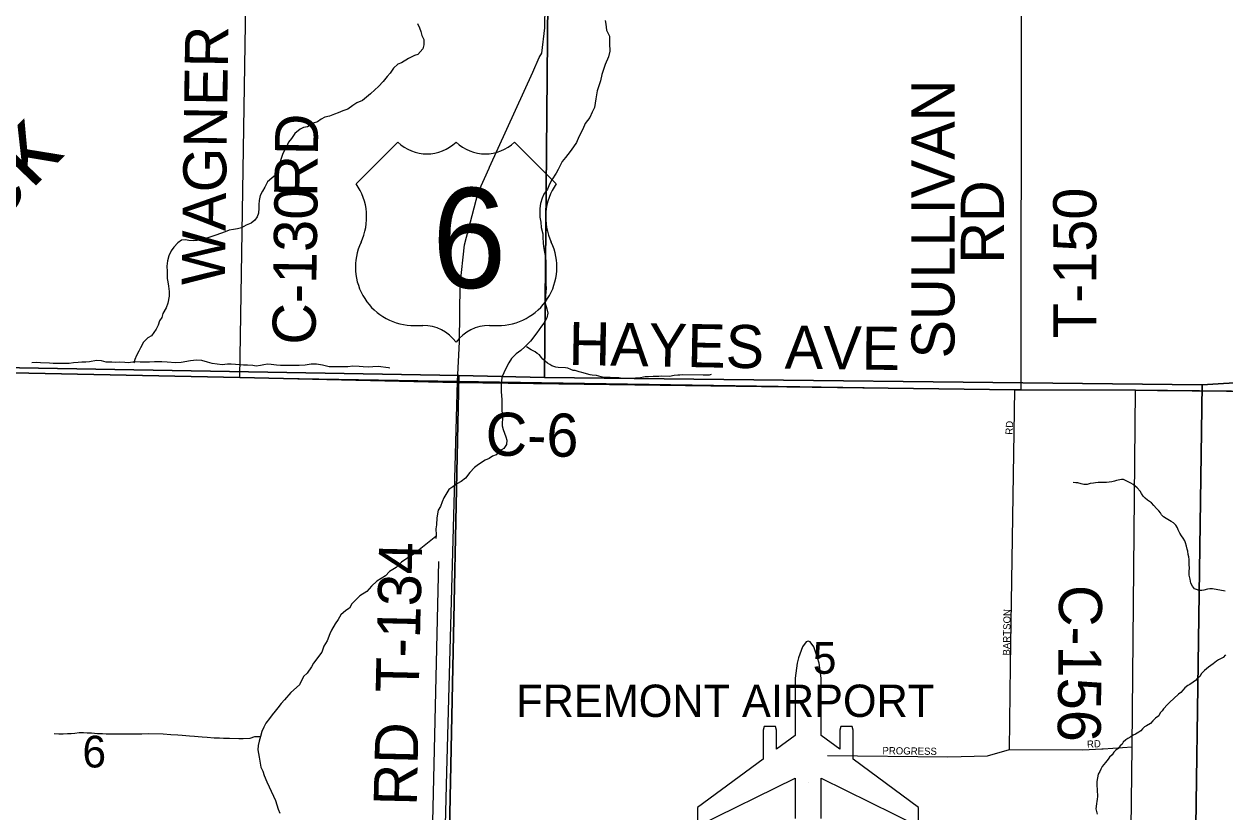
# Model space of a CAD drawing. Extents: x 1588073 to 2013523, y 1090242 to 1357120.
# Drawn here: x 1782041 to 1790397, y 1215183 to 1220667 of the extents above; entities that cross this region are included whole.
import ezdxf

# ---------------------------------------------------------------- set-up
doc = ezdxf.new("R2010")
doc.units = 0
for name, color, linetype in [('GM_X_Airport_Class_2', 7, 'Continuous'), ('GM_X_Airport_Location_Class_2', 7, 'Continuous'), ('GM_X_Airport_Text_Class_2', 7, 'Continuous'), ('GM_X_County_Road', 7, 'Continuous'), ('GM_X_County_Road_Text', 7, 'Continuous'), ('GM_X_Minor_River', 7, 'Continuous'), ('GM_X_Minor_River_Text', 7, 'Continuous'), ('GM_X_Section', 7, 'Continuous'), ('GM_X_Section_Text', 7, 'Continuous'), ('GM_X_State_Route', 7, 'Continuous'), ('GM_X_Township', 7, 'Continuous'), ('GM_X_Township_Road', 7, 'Continuous'), ('GM_X_Township_Road_Text', 7, 'Continuous'), ('GM_X_Township_Subdivision', 7, 'Continuous'), ('GM_X_Township_Subdivision_Text', 7, 'Continuous'), ('GM_X_US_Location', 7, 'Continuous'), ('GM_X_US_Route', 7, 'Continuous'), ('GM_X_US_Shield', 7, 'Continuous')]:
    doc.layers.add(name, color=color, linetype=linetype)

msp = doc.modelspace()

# ---------------------------------------------------------------- linework, layer by layer
at = {"layer": 'GM_X_Airport_Class_2'}
msp.add_lwpolyline([(1787586.8, 1215137.1), (1787586.8, 1215418.8), (1788265.8, 1215084.2), (1788265.8, 1215213.7), (1787809.4, 1215551.2), (1787809.4, 1215752.7), (1787802.3, 1215777.2), (1787724.6, 1215777.2), (1787717.5, 1215752.7), (1787717.5, 1215619.2), (1787586.8, 1215715.8), (1787586.8, 1215715.8), (1787586.8, 1216113.7), (1787573.6, 1216218.9), (1787562.7, 1216256.4), (1787535.7, 1216333), (1787510.8, 1216367.1), (1787496.6, 1216373), (1787482.4, 1216367.1), (1787457.5, 1216333), (1787430.5, 1216256.4), (1787419.5, 1216218.9), (1787406.4, 1216113.7), (1787406.4, 1215715.8), (1787275.7, 1215619.2), (1787275.7, 1215752.7), (1787268.6, 1215777.2), (1787190.9, 1215777.2), (1787183.8, 1215752.7), (1787183.8, 1215551.2), (1786727.4, 1215213.7), (1786727.4, 1215084.2), (1787406.4, 1215418.8), (1787406.4, 1215137.1)], dxfattribs=at)
at = {"layer": 'GM_X_Airport_Location_Class_2'}
msp.add_line((1787496.6, 1215390.4), (1787496.6, 1215390.4), dxfattribs=at)
at = {"layer": 'GM_X_County_Road'}
for points in [[(1783541.8, 1218207.8), (1783584.3, 1220808.5)], [(1785057.8, 1218180.9), (1785642, 1218172.1)], [(1785642, 1218172.1), (1788935, 1218122.1), (1788979, 1218121.9), (1789775, 1218118.3), (1789926.7, 1218116.9)], [(1790567, 1213531.6), (1789986, 1214483.6), (1789743.2, 1214881.2), (1789750.7, 1215635.4), (1789775, 1218118.3)], [(1789926.7, 1218116.9), (1790887.4, 1218107.9), (1790949.8, 1218107.6), (1793259.5, 1218115.9), (1793600.8, 1218103.6)]]:
    msp.add_lwpolyline(points, dxfattribs=at)
at = {"layer": 'GM_X_Minor_River'}
for points in [[(1784779.3, 1220669.6), (1784793, 1220639.4), (1784802.8, 1220615.2), (1784808.5, 1220587.1), (1784822.3, 1220558.9), (1784823.9, 1220520.8), (1784815.6, 1220494.8), (1784781.1, 1220455.1), (1784757, 1220447.3), (1784716.7, 1220425.6), (1784668.3, 1220396.1), (1784642.1, 1220386.3), (1784611.8, 1220358.5), (1784587.4, 1220324.7), (1784567.1, 1220300.8), (1784540.7, 1220267), (1784506.3, 1220231.2), (1784482, 1220209.4), (1784451.7, 1220181.7), (1784397.1, 1220134.1), (1784356.8, 1220118.5), (1784328.5, 1220098.7), (1784294.2, 1220075), (1784258, 1220063.3), (1784227.8, 1220047.6), (1784201.7, 1220039.8), (1784165.4, 1220026.1), (1784133.3, 1220018.4), (1784109.1, 1220004.6), (1784082.8, 1219986.8), (1784052.7, 1219977.1), (1784012.3, 1219951.5), (1783986.2, 1219945.7), (1783962.1, 1219935.9), (1783925.7, 1219904.2), (1783901.3, 1219870.4), (1783881, 1219844.5), (1783866.6, 1219812.6), (1783854.3, 1219788.6), (1783840, 1219758.7), (1783827.7, 1219724.8), (1783821.4, 1219698.8), (1783819.1, 1219670.7), (1783806.8, 1219642.8), (1783790.5, 1219614.9), (1783764.2, 1219595.1), (1783735.9, 1219569.3), (1783715.5, 1219531.4), (1783699.2, 1219503.5)], [(1786084.6, 1220690.8), (1786088.3, 1220664.7), (1786093.9, 1220624.6), (1786113.6, 1220582.3), (1786115.1, 1220532.1), (1786116.5, 1220478), (1786108.1, 1220438), (1786083.5, 1220386.1), (1786075.2, 1220358.1), (1786060.8, 1220316.2), (1786052.3, 1220270.2), (1786029.6, 1220202.2), (1786019, 1220146.2), (1786010.4, 1220086.1), (1785994, 1220054.2), (1785977.6, 1220016.3), (1785945.1, 1219974.5), (1785928.7, 1219934.6), (1785902.1, 1219880.7), (1785885.7, 1219842.8), (1785863.3, 1219810.9), (1785841, 1219779.1), (1785808.5, 1219737.3), (1785786.1, 1219709.5), (1785757.5, 1219653.6), (1785743.2, 1219627.7), (1785712.7, 1219581.9), (1785696.4, 1219552), (1785684, 1219518), (1785657.6, 1219482.2), (1785645.3, 1219454.3), (1785634.9, 1219418.3), (1785630.5, 1219382.2), (1785629.9, 1219322.1), (1785637.6, 1219288), (1785639.2, 1219249.9), (1785650.8, 1219205.6), (1785650.6, 1219181.6), (1785652.2, 1219143.5), (1785656, 1219119.4), (1785659.7, 1219091.3), (1785667.4, 1219055.1), (1785671, 1219019), (1785670.7, 1218982.9), (1785672.4, 1218956.8), (1785671.4, 1218854.6), (1785673.1, 1218828.6), (1785670.9, 1218802.5)], [(1783699.2, 1219503.5), (1783684.8, 1219473.6), (1783676.5, 1219437.6), (1783674.2, 1219411.5), (1783673.9, 1219385.5), (1783671.6, 1219351.4), (1783663.3, 1219325.4), (1783647, 1219301.6), (1783620.8, 1219279.8), (1783586.5, 1219266.1), (1783554.3, 1219248.3), (1783526.1, 1219240.6), (1783498, 1219236.9), (1783467.9, 1219231.1), (1783439.7, 1219219.4), (1783375.4, 1219198), (1783298.9, 1219170.7), (1783270.8, 1219164.9), (1783244.7, 1219159.2), (1783218.6, 1219157.4), (1783188.5, 1219159.7), (1783164.5, 1219164), (1783136.5, 1219162.2), (1783110.2, 1219144.5), (1783083.9, 1219114.6), (1783065.6, 1219088.8), (1783049.2, 1219052.8), (1783038.8, 1219018.9), (1783034.4, 1218980.8), (1783036.1, 1218944.7), (1783037.6, 1218896.6), (1783041.4, 1218872.5), (1783045.1, 1218842.4), (1783050.7, 1218806.3), (1783050.4, 1218772.2), (1783041.9, 1218724.2), (1783029.5, 1218692.2), (1783007.1, 1218652.3), (1783000.8, 1218624.3), (1782984.5, 1218600.4), (1782974.2, 1218570.5), (1782959.9, 1218542.6), (1782927.4, 1218496.8), (1782903.2, 1218483), (1782872.8, 1218453.2), (1782850.4, 1218413.3), (1782840.1, 1218389.4), (1782823.8, 1218359.5), (1782811.5, 1218331.5), (1782805.2, 1218307.5)], [(1785670.9, 1218802.5), (1785668.6, 1218776.5), (1785668.1, 1218724.3), (1785677.7, 1218684.2), (1785685.5, 1218654), (1785679.1, 1218622), (1785664.8, 1218594.1), (1785640.5, 1218564.3), (1785609.9, 1218518.4), (1785565.2, 1218458.8), (1785524.8, 1218421.1), (1785498.4, 1218395.3), (1785464.1, 1218371.6), (1785431.7, 1218339.8), (1785413.4, 1218307.9), (1785395, 1218274), (1785378.6, 1218238.1), (1785366.3, 1218208.1), (1785361.7, 1218152.1), (1785361.3, 1218105.9), (1785363, 1218081.9), (1785364.7, 1218051.8), (1785366.3, 1218009.7), (1785366, 1217975.6), (1785369.6, 1217939.5), (1785368.9, 1217869.3), (1785374.7, 1217845.2), (1785392.2, 1217794.9), (1785400, 1217770.8), (1785397.7, 1217740.8), (1785379.4, 1217712.9), (1785347.1, 1217693.1), (1785326.8, 1217669.3), (1785300.7, 1217659.5), (1785276.5, 1217643.7), (1785250.3, 1217631.9), (1785203.9, 1217600.3), (1785175.6, 1217580.6), (1785143.2, 1217546.8), (1785112.7, 1217507), (1785082.4, 1217483.3), (1785052.2, 1217467.5), (1785023.9, 1217445.8), (1784997.7, 1217428), (1784961, 1217368.2), (1784950.7, 1217342.2), (1784938.3, 1217308.3), (1784922.1, 1217282.4), (1784913.5, 1217230.3), (1784911, 1217182.2), (1784906.8, 1217154.2), (1784908.3, 1217112.1), (1784906.2, 1217085.6)], [(1786822.1, 1218227.1), (1786807.3, 1218223.9), (1786767.3, 1218222.5), (1786625.2, 1218224.6), (1786605.2, 1218222.9), (1786589.2, 1218223.2), (1786565.2, 1218221.5), (1786533, 1218214), (1786475, 1218214.9), (1786457, 1218213.1), (1786419, 1218213.7), (1786386.9, 1218212.2), (1786362.9, 1218210.6), (1786318.8, 1218203.2), (1786294.7, 1218201.6), (1786240.7, 1218200.4), (1786218.6, 1218198.7), (1786202.6, 1218198.9), (1786178.7, 1218203.3), (1786160.7, 1218205.6), (1786118.7, 1218206.2), (1786104.7, 1218206.4), (1786076.7, 1218206.8), (1786056.8, 1218211.2), (1786024.9, 1218219.7), (1785995, 1218224.1), (1785979, 1218226.4), (1785923.2, 1218241.2), (1785903.3, 1218245.6), (1785889.4, 1218249.8), (1785875.5, 1218256), (1785861.5, 1218256.2), (1785845.6, 1218262.5), (1785823.7, 1218270.8), (1785807.8, 1218275.1), (1785757.8, 1218275.8), (1785741.8, 1218278.1), (1785714, 1218288.5), (1785700.1, 1218296.7), (1785684.3, 1218307), (1785650.7, 1218333.6), (1785638.9, 1218347.8), (1785627.2, 1218364), (1785611.4, 1218374.3), (1785597.5, 1218384.5), (1785583.7, 1218392.7), (1785569.8, 1218399), (1785537.2, 1218420.8)], [(1784587.1, 1218271.9), (1784577.1, 1218274), (1784505, 1218282.8), (1784466.9, 1218281.1), (1784440.8, 1218279.4), (1784400.7, 1218281.8), (1784372.7, 1218284.1), (1784328.6, 1218284.5), (1784294.5, 1218280.8), (1784164.2, 1218282.1), (1784118.2, 1218292.6), (1784076.1, 1218299), (1784038, 1218299.4), (1783997.9, 1218291.8), (1783955.8, 1218290.2), (1783851.5, 1218291.2), (1783825.4, 1218289.5), (1783797.4, 1218291.8), (1783759.4, 1218296.1), (1783735.3, 1218298.4), (1783709.2, 1218294.6), (1783685.1, 1218290.8), (1783657, 1218285.1), (1783633, 1218289.3), (1783594.9, 1218291.7), (1783566.9, 1218292), (1783536.8, 1218294.3), (1783512.8, 1218296.6), (1783482.7, 1218298.8), (1783456.7, 1218299.1), (1783418.5, 1218295.5), (1783350.5, 1218304.2), (1783318.5, 1218312.5), (1783278.5, 1218324.9), (1783240.4, 1218327.3), (1783198.3, 1218323.7), (1783134, 1218312.3), (1783095.9, 1218308.7), (1783035.8, 1218313.3), (1782999.7, 1218315.6), (1782949.6, 1218316.1), (1782913.5, 1218314.5), (1782879.4, 1218312.8), (1782849.4, 1218313.1), (1782813.3, 1218315.5), (1782765.1, 1218309.9), (1782741.1, 1218312.2), (1782707, 1218312.5), (1782678.9, 1218310.8), (1782650.9, 1218313.1), (1782612.8, 1218313.4), (1782580.8, 1218323.8), (1782544.8, 1218326.1), (1782496.6, 1218316.6), (1782470.5, 1218312.8), (1782442.4, 1218313.1), (1782418.3, 1218311.3), (1782384.2, 1218307.7), (1782354.1, 1218303.9), (1782243.8, 1218305), (1782217.8, 1218307.3), (1782155.7, 1218307.9), (1782127.6, 1218310.2), (1782095.5, 1218308.5)], [(1790398.2, 1216720.6), (1790309.7, 1216735.4), (1790291.7, 1216735.7), (1790275.6, 1216733.9), (1790249.5, 1216726.3), (1790235.5, 1216724.5), (1790217.5, 1216724.8), (1790199.6, 1216731.1), (1790185.6, 1216735.3), (1790171.9, 1216753.6), (1790160.3, 1216775.8), (1790156.5, 1216789.9), (1790154.8, 1216803.9), (1790147.2, 1216830.1), (1790147.5, 1216846.1), (1790147.7, 1216860.2), (1790150, 1216878.2), (1790148.5, 1216908.3), (1790149, 1216940.4), (1790145.3, 1216958.5), (1790141.6, 1216974.6), (1790138, 1216998.7), (1790134.3, 1217012.8), (1790130.6, 1217032.9), (1790123, 1217055.1), (1790117.2, 1217069.2), (1790105.5, 1217089.4), (1790095.8, 1217105.6), (1790082.1, 1217123.8), (1790070.5, 1217146.1), (1790066.7, 1217160.2), (1790055, 1217178.4), (1790039.3, 1217194.7), (1790023.4, 1217204.9), (1789987.8, 1217225.5), (1789970, 1217237.8), (1789956.2, 1217250.1), (1789948.4, 1217264.2), (1789936.6, 1217278.4), (1789920.9, 1217294.7), (1789901.3, 1217317.1), (1789885.6, 1217335.3), (1789857.9, 1217353.8), (1789842.1, 1217366.1), (1789828.3, 1217380.3), (1789816.6, 1217398.5), (1789806.9, 1217416.7), (1789787.3, 1217439.1), (1789771.5, 1217451.3), (1789757.6, 1217461.6), (1789741.8, 1217471.8), (1789720, 1217482.2), (1789706.1, 1217490.4), (1789692.2, 1217496.6), (1789678.2, 1217496.9), (1789642.1, 1217489.4), (1789628, 1217485.6), (1789609.9, 1217479.8), (1789591.8, 1217478.1), (1789573.8, 1217476.4), (1789553.8, 1217476.7), (1789527.8, 1217475.1), (1789513.8, 1217475.3), (1789495.7, 1217473.5), (1789481.7, 1217471.8), (1789459.6, 1217468.1), (1789439.5, 1217462.4), (1789415.5, 1217462.7), (1789395.6, 1217467), (1789373.7, 1217473.4), (1789359.7, 1217473.6), (1789341.7, 1217475.9)], [(1784907.3, 1217099.3), (1784791, 1217007), (1784742.5, 1216969.4), (1784718.3, 1216955.6), (1784667.9, 1216922.1), (1784631.4, 1216884.3), (1784585, 1216856.7), (1784556.7, 1216826.9), (1784496.2, 1216789.4), (1784457.7, 1216755.7), (1784425.3, 1216718), (1784376.9, 1216686.4), (1784322.2, 1216632.8), (1784305.9, 1216600.9), (1784279.6, 1216585.1), (1784245.3, 1216555.4), (1784226.9, 1216523.5), (1784206.6, 1216493.6), (1784180, 1216447.8), (1784169.8, 1216421.8), (1784149.2, 1216373.9), (1784126.8, 1216336), (1784112.4, 1216296.1), (1784055.5, 1216218.5), (1784041.2, 1216192.6), (1784010.7, 1216148.7), (1783986.4, 1216126.9), (1783957.8, 1216069.1), (1783897.1, 1216013.6), (1783852.5, 1215963.9), (1783830.2, 1215938), (1783805.8, 1215908.2), (1783787.5, 1215884.3), (1783767.2, 1215858.5), (1783748.9, 1215834.6), (1783724.5, 1215800.8), (1783710.2, 1215772.8), (1783695.9, 1215742.9), (1783685.5, 1215708.9), (1783677.2, 1215674.9), (1783670.9, 1215646.9), (1783668.6, 1215614.9), (1783676.1, 1215564.7), (1783689.4, 1215494.4), (1783703.2, 1215466.2), (1783712.9, 1215436.1), (1783730.5, 1215393.8), (1783777.6, 1215293.1), (1783791.4, 1215262.9), (1783808.8, 1215202.6), (1783820.6, 1215174.4)], [(1790402, 1216276.9), (1790383.7, 1216259.1), (1790365.5, 1216249.4), (1790351.4, 1216241.6), (1790337.2, 1216231.8), (1790314.9, 1216214), (1790282.5, 1216190.5), (1790254.1, 1216166.8), (1790233.8, 1216147.1), (1790221.4, 1216125.2), (1790205.2, 1216115.4), (1790192.9, 1216097.6), (1790176.7, 1216085.8), (1790152.4, 1216070.1), (1790138.3, 1216062.3), (1790118, 1216046.6), (1790105.8, 1216032.7), (1790089.5, 1216014.9), (1790073.3, 1216003.1), (1790012.3, 1215943.9), (1789998.1, 1215932.1), (1789969.5, 1215900.4), (1789959.3, 1215886.6), (1789947.1, 1215872.7), (1789936.7, 1215852.8), (1789914.4, 1215837.1), (1789896.1, 1215817.3), (1789879.8, 1215799.5), (1789851.5, 1215781.9), (1789837.4, 1215776.1), (1789823.2, 1215762.3), (1789810.9, 1215748.4), (1789796.8, 1215738.6), (1789774.5, 1215724.9), (1789758.4, 1215717.2), (1789742.2, 1215705.4), (1789722, 1215695.6), (1789707.8, 1215685.8), (1789689.6, 1215670.1), (1789681.3, 1215656.2), (1789667.1, 1215644.3), (1789654.8, 1215624.5), (1789638.6, 1215612.7), (1789624.3, 1215598.9), (1789612, 1215581), (1789593.8, 1215565.2), (1789583.5, 1215551.4), (1789565.1, 1215527.6), (1789542.7, 1215499.8), (1789532.4, 1215482), (1789526.1, 1215466), (1789515.7, 1215446.1), (1789509.3, 1215420.2), (1789504.9, 1215396.2), (1789506.6, 1215378.1), (1789506.3, 1215362.1), (1789508, 1215344), (1789507.7, 1215323.9), (1789509.4, 1215305.9), (1789511.1, 1215289.8), (1789508.8, 1215271.8), (1789506.5, 1215255.8), (1789504.3, 1215241.8), (1789502, 1215221.8), (1789499.7, 1215205.8), (1789507.1, 1215167.6)], [(1783684.9, 1215706.3), (1783645.4, 1215705.3), (1783611.2, 1215695.6), (1783565.1, 1215692.1), (1783535, 1215692.4), (1783470.9, 1215695), (1783428.8, 1215695.4), (1783400.8, 1215697.7), (1783364.7, 1215696.1), (1783314.6, 1215700.6), (1783280.5, 1215702.9), (1783252.5, 1215705.2), (1783226.4, 1215707.4), (1783192.4, 1215711.8), (1783140.3, 1215714.3), (1783110.3, 1215716.6), (1783062.2, 1215721.1), (1783010.1, 1215725.6), (1782905.9, 1215726.6), (1782859.8, 1215725.1), (1782823.7, 1215725.4), (1782785.6, 1215723.8), (1782613.2, 1215725.5), (1782587.1, 1215727.8), (1782553.1, 1215728.1), (1782511, 1215730.5), (1782480.9, 1215732.8), (1782454.9, 1215735.1), (1782424.8, 1215733.4), (1782394.7, 1215729.7), (1782368.6, 1215725.9), (1782342.5, 1215726.2), (1782312.5, 1215724.5), (1782282.4, 1215724.8), (1782250.3, 1215727.1)]]:
    msp.add_lwpolyline(points, dxfattribs=at)
at = {"layer": 'GM_X_Section'}
for points in [[(1785709.2, 1223453.4), (1785663.5, 1218206.9), (1785067.3, 1218221.4), (1780145.3, 1218306.7), (1780320.7, 1223516.2)], [(1785709.2, 1223453.4), (1790931.8, 1223403.9), (1790948.4, 1218200.8), (1790239.7, 1218156.2), (1785663.5, 1218206.9)], [(1780145.3, 1218306.7), (1785067.3, 1218221.4), (1784959.9, 1213023.4), (1779926.5, 1213199.6)], [(1785067.3, 1218221.4), (1785663.5, 1218206.9), (1790239.7, 1218156.2), (1790167.6, 1213146), (1790113.2, 1213094.3), (1790077, 1213062.6), (1790008.6, 1213015.1), (1784959.9, 1213023.4)], [(1790239.7, 1218156.2), (1790948.4, 1218200.8), (1794819.6, 1218086.9), (1794726.1, 1214456.1), (1795388.4, 1214453.1), (1795411, 1212938.1), (1792797.7, 1212967.9), (1792621.5, 1213209.4), (1792307.9, 1213550), (1792091, 1213715.7), (1791925.4, 1213773), (1791803.2, 1213759.9), (1791549, 1213749.8), (1791352.8, 1213735.3), (1791188.4, 1213700.5), (1791053.9, 1213647.5), (1790844.8, 1213513), (1790758.4, 1213461.7), (1790659.9, 1213410.4), (1790364.7, 1213274.5), (1790199.9, 1213177.7), (1790167.6, 1213146)]]:
    msp.add_lwpolyline(points, close=True, dxfattribs=at)
at = {"layer": 'GM_X_State_Route'}
msp.add_lwpolyline([(1784962.7, 1214109.3), (1784961.6, 1214631.4), (1784982.4, 1215460.6), (1785057.8, 1218180.9)], dxfattribs=at)
at = {"layer": 'GM_X_Township'}
for points in [[(1790887.4, 1218107.9), (1789775, 1218118.3), (1788979, 1218121.9), (1788935, 1218122.1), (1785057.4, 1218172.5), (1783541.8, 1218207.8), (1780153.8, 1218276.2), (1780192.1, 1220893.9), (1780436.6, 1226151), (1780457.5, 1226507.8), (1780522, 1228778.2), (1780606.5, 1230796.3), (1780849.5, 1236733), (1781100, 1244734.5)], [(1779632.1, 1207410.1), (1779873.1, 1213023.8), (1780153.8, 1218276.2), (1783541.8, 1218207.8), (1785057.4, 1218172.5), (1788935, 1218122.1), (1788979, 1218121.9), (1789775, 1218118.3), (1790887.4, 1218107.9)]]:
    msp.add_lwpolyline(points, dxfattribs=at)
at = {"layer": 'GM_X_Township_Road'}
for points in [[(1788979, 1218121.9), (1788982.6, 1220762.4)], [(1784836.5, 1212999.7), (1784927.2, 1216925.3)]]:
    msp.add_lwpolyline(points, dxfattribs=at)
at = {"layer": 'GM_X_Township_Subdivision'}
for points in [[(1788906, 1216203.5), (1788935, 1218122.1)], [(1788897.1, 1215617.2), (1788906, 1216203.4), (1788906, 1216203.5)], [(1789550, 1215623.6), (1789750.7, 1215635.4)], [(1787631.5, 1215575.8), (1788469.5, 1215568), (1788744.2, 1215574.9), (1788897.1, 1215617.2), (1789408.3, 1215615.2), (1789540, 1215623), (1789550, 1215623.6)]]:
    msp.add_lwpolyline(points, dxfattribs=at)
at = {"layer": 'GM_X_US_Route'}
for points in [[(1785280.4, 1219670.2), (1785581.2, 1220332.3), (1785626.4, 1220434.2), (1785642.8, 1220464.2), (1785664.8, 1220640.5), (1785667.5, 1220796.1), (1785684.5, 1221784.5), (1785684.8, 1221799.5)], [(1785057.8, 1218180.9), (1785070.9, 1218455.2), (1785075.4, 1218852.4), (1785104.6, 1219131), (1785200.9, 1219495.2), (1785276.9, 1219662.7), (1785280.4, 1219670.2)], [(1769371.2, 1218119.2), (1769476, 1218119.6), (1769617.7, 1218119), (1773659.6, 1218139.8), (1775070.5, 1218184.3), (1778493.9, 1218249.5), (1780153.8, 1218276.2), (1783541.8, 1218207.8), (1785057.8, 1218180.9)]]:
    msp.add_lwpolyline(points, dxfattribs=at)
at = {"layer": 'GM_X_US_Shield'}
for p, q in [((1784641.6, 1219845.3), (1784351.6, 1219555.2)), ((1785743.7, 1219555.2), (1785453.7, 1219845.3)), ((1784757.6, 1218569.1), (1784815.6, 1218569.1)), ((1785279.7, 1218569.1), (1785337.7, 1218569.1))]:
    msp.add_line(p, q, dxfattribs=at)
for centre, radius, start, end in [((1784844.6, 1220052.4), 290, 225.573, 314.427), ((1785250.7, 1220052.4), 290, 225.573, 314.427), ((1784018.9, 1219322.3), 406.1, 334.54712, 35.00093), ((1786076.4, 1219322.3), 406.1, 144.99907, 205.45288), ((1784753.1, 1218975.1), 406.1, 154.83192, 270.63826), ((1785342.2, 1218975.1), 406.1, 269.36174, 25.16808), ((1784815.6, 1218279.1), 290, 36.8699, 90), ((1785279.7, 1218279.1), 290, 90, 143.1301)]:
    msp.add_arc(centre, radius, start, end, dxfattribs=at)

# ---------------------------------------------------------------- texts
at = {"layer": 'GM_X_Airport_Text_Class_2'}
msp.add_text('FREMONT AIRPORT', height=225, rotation=0.00001, dxfattribs=at).set_placement((1785465.7, 1215844.5))
at = {"layer": 'GM_X_County_Road_Text'}
for s, rotation, p in [('WAGNER', 89.21774, (1783438, 1218847)), ('RD', 89.01276, (1784080.5, 1219461.3)), ('C-130', 89.17307, (1784068.4, 1218433.1)), ('HAYES', 358.96939, (1785828.6, 1218294.6)), ('AVE', 359.33028, (1787332.6, 1218268.2)), ('C-6', 359.08385, (1785250.5, 1217664.2)), ('C-156', 269.44939, (1789243.2, 1216764.8))]:
    msp.add_text(s, height=300, rotation=rotation, dxfattribs=at).set_placement(p)
at = {"layer": 'GM_X_Minor_River_Text'}
msp.add_text('Creek', height=500.29, rotation=46.19162, dxfattribs=at).set_placement((1781089.3, 1218463.5))
at = {"layer": 'GM_X_Section_Text'}
for s, p in [('5', (1787529.3, 1216144.7)), ('6', (1782447.3, 1215492.9))]:
    msp.add_text(s, height=221, rotation=0.00001, dxfattribs=at).set_placement(p)
at = {"layer": 'GM_X_Township_Road_Text'}
for s, rotation, p in [('SULLIVAN', 90, (1788515.5, 1218339.4)), ('RD', 90, (1788858.9, 1218999.4)), ('T-150', 90, (1789501.9, 1218480.2)), ('T-134', 88.67685, (1784787.2, 1216011)), ('RD', 88.67685, (1784773, 1215224.3))]:
    msp.add_text(s, height=300, rotation=rotation, dxfattribs=at).set_placement(p)
at = {"layer": 'GM_X_Township_Subdivision_Text'}
for s, rotation, p in [('RD', 86.97724, (1788919.1, 1217807.5)), ('BARTSON', 89.11908, (1788901.4, 1216271.6)), ('PROGRESS', 359.18043, (1788013.4, 1215585.6)), ('RD', 3.01098, (1789438.3, 1215629.6))]:
    msp.add_text(s, height=50, rotation=rotation, dxfattribs=at).set_placement(p)
at = {"layer": 'GM_X_US_Location'}
for s in ['/', '0']:
    msp.add_text(s, height=1, dxfattribs=at).set_placement((1785047.3, 1219172.7))
msp.add_text('6', height=1, rotation=0.00001, dxfattribs=at).set_placement((1784946.5, 1218965.7))
at = {"layer": 'GM_X_US_Shield'}
msp.add_text('6', height=696.1, dxfattribs=at).set_placement((1784879.4, 1218830.1))

doc.saveas('drawing.dxf')
